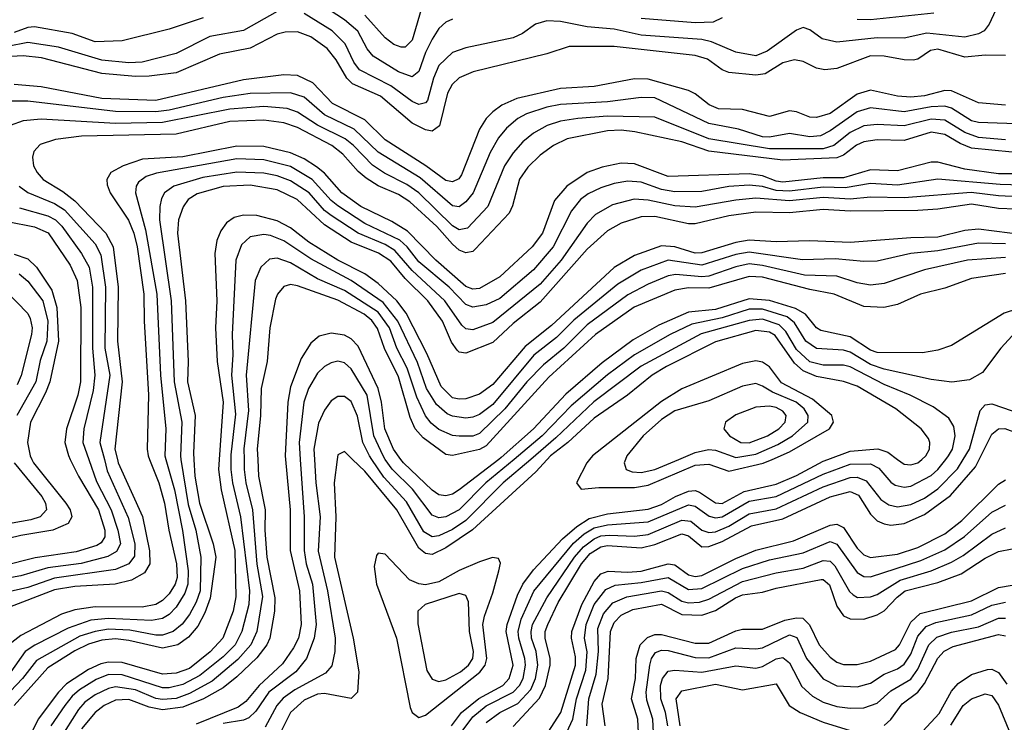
# Model space of a CAD drawing. Header units: inches. Extents: x 990535 to 1117859, y 769386 to 892122.
# Tile 546 of 656: x 1074886 to 1077807, y 829221 to 831303. Entities that reach past the tile are written whole.
import ezdxf

# ---------------------------------------------------------------- set-up
doc = ezdxf.new("R2010")
doc.units = ezdxf.units.IN
doc.header["$MEASUREMENT"] = 0
doc.layers.add('B0872', color=7, linetype='Continuous')
doc.layers.add('B0873', color=7, linetype='Continuous')

msp = doc.modelspace()

# ---------------------------------------------------------------- linework, layer by layer
at = {"layer": 'B0872', "color": 5}
for points, elevation in [([(1074869.9, 829989.9), (1074952.3, 829890), (1074963.2, 829870), (1074965.6, 829850), (1074947.3, 829830), (1074919.1, 829820.9), (1074614.1, 829765.9)], 2960), ([(1075036.4, 830000), (1075060.9, 829950), (1075119.8, 829850), (1075139.2, 829790), (1075138.9, 829770), (1075127.7, 829752.3), (1075115.1, 829744.9), (1075054.1, 829725.9), (1074932.3, 829707.7), (1074739.9, 829660.1)], 3020), ([(1074922.6, 830000), (1074927.4, 829990), (1075023.2, 829870), (1075036, 829850), (1075041, 829830), (1075030.2, 829809.8), (1074984.3, 829790), (1074890, 829774.6), (1074750, 829740.2)], 2980), ([(1075091.1, 830000), (1075114.4, 829934.4), (1075157.8, 829850), (1075177.9, 829790), (1075185.3, 829750), (1075173.6, 829726.4), (1075147.6, 829712.4), (1075068.6, 829691.4), (1074970, 829678.4), (1074890, 829654.5), (1074800.8, 829639.2)], 3040), ([(1075137.5, 830000), (1075146.2, 829966.2), (1075207.9, 829827.9), (1075228, 829750), (1075227.2, 829712.8), (1075209.7, 829690.3), (1075170, 829673.6), (1074990, 829647.7), (1074910, 829619.9), (1074810, 829597.1)], 3060), ([(1075364.5, 830000), (1075386.5, 829866.5), (1075408.9, 829790), (1075424, 829710), (1075421.3, 829610), (1075410, 829576.6), (1075390, 829540.1), (1075368.7, 829511.3), (1075342, 829490), (1075310, 829478.4), (1075290, 829478.4), (1075213.4, 829493.4), (1075150, 829496.4), (1075110, 829490.1), (1075064.6, 829475.4), (1074936.6, 829403.4), (1074894.4, 829350), (1074823.5, 829276.5)], 3160), ([(1075176.3, 830000), (1075178.7, 829990), (1075250.2, 829830.2), (1075270.9, 829729.1), (1075272.6, 829690), (1075256.1, 829663.9), (1075218.3, 829641.7), (1075169.5, 829630.5), (1075050, 829623.1), (1074990, 829612.8), (1074843, 829557)], 3080), ([(1075319.6, 830000), (1075345.1, 829910), (1075368.8, 829788.8), (1075385.8, 829670), (1075385.4, 829630), (1075376.4, 829603.6), (1075350, 829561.5), (1075330, 829540.1), (1075310, 829528.3), (1075277.3, 829522.7), (1075150, 829528.5), (1075096.9, 829523.1), (1075030, 829499.8), (1074931, 829449), (1074902.8, 829430), (1074859.8, 829370)], 3140), ([(1075271.1, 830000), (1075298.8, 829930), (1075316.3, 829870), (1075329, 829790), (1075351.7, 829690), (1075353.5, 829650), (1075347.8, 829630), (1075330, 829601.8), (1075310, 829581.6), (1075290, 829569.3), (1075250, 829561.4), (1075110, 829562.7), (1075050, 829554.4), (1075010, 829540.8), (1074890, 829478), (1074863.3, 829456.7)], 3120), ([(1075402.6, 830000), (1075405.4, 829950), (1075419.8, 829870), (1075460.4, 829750), (1075468.3, 829710), (1075451.1, 829588.9), (1075435.3, 829544.7), (1075414.6, 829505.4), (1075387, 829473), (1075355.5, 829450), (1075310, 829440), (1075210, 829463.1), (1075170, 829467.8), (1075130, 829464.2), (1075090, 829452), (1075050, 829432.4), (1074970, 829382.4), (1074870.3, 829270)], 3180), ([(1075478.4, 830000), (1075476.4, 829970), (1075484.3, 829910), (1075524.6, 829730), (1075527.7, 829592.3), (1075519.6, 829550), (1075489.3, 829470), (1075450.9, 829429.1), (1075390, 829380.3), (1075350, 829366.1), (1075310, 829362.8), (1075190, 829397.6), (1075150, 829398.8), (1075126.6, 829393.4), (1075090, 829376.8), (1075025.4, 829334.6), (1075001.6, 829310), (1074941.2, 829230), (1074924.4, 829195.6)], 3220), ([(1075513, 830000), (1075512.9, 829970), (1075517.5, 829930), (1075541, 829830), (1075567.6, 829610), (1075565.5, 829570), (1075544.9, 829490), (1075525, 829450), (1075490, 829414.2), (1075421.1, 829358.9), (1075370, 829332.8), (1075330, 829322.4), (1075310, 829322.8), (1075190, 829361.6), (1075150, 829361.8), (1075112.8, 829347.2), (1075063.3, 829316.7), (1075041.8, 829298.2), (1075019.8, 829270), (1074979.1, 829210)], 3240), ([(1075551.8, 830000), (1075552.2, 829970), (1075556.8, 829930), (1075576.8, 829850), (1075589.4, 829689.4), (1075606.5, 829593.5), (1075589.8, 829490), (1075572.4, 829450), (1075533.6, 829406.5), (1075457.2, 829342.8), (1075390, 829305.5), (1075350, 829291.4), (1075310, 829287.8), (1075290, 829291.6), (1075230, 829317), (1075170, 829325.8), (1075150, 829321.2), (1075110, 829301.5), (1075080, 829280), (1075061.1, 829258.9), (1075004, 829170)], 3260), ([(1075592.6, 830000), (1075595.1, 829950), (1075614.9, 829850), (1075613.6, 829790), (1075619.8, 829710), (1075643, 829590), (1075641.8, 829550), (1075628, 829470), (1075619.2, 829450), (1075590, 829411.4), (1075530, 829355.5), (1075490, 829322.9), (1075431.5, 829290), (1075370, 829265.2), (1075310, 829257.8), (1075270, 829265.6), (1075210, 829288.3), (1075170, 829286), (1075136.5, 829270), (1075110, 829250), (1075070, 829201.3)], 3280), ([(1075674.5, 830000), (1075688.9, 829850), (1075688.3, 829730), (1075715.8, 829610), (1075721.6, 829510), (1075713, 829470), (1075698.9, 829441.1), (1075666.1, 829393.9), (1075596.3, 829330), (1075557.5, 829282.5), (1075534.6, 829265.4), (1075410, 829215)], 3320), ([(1075718.4, 830000), (1075730, 829830), (1075730, 829730), (1075735.9, 829690), (1075754.7, 829630), (1075765.4, 829510), (1075760.1, 829470), (1075736.9, 829410), (1075705.5, 829370), (1075624.9, 829310), (1075586.8, 829253.2), (1075566.2, 829233.8), (1075550, 829226.6), (1075490, 829217.1)], 3340), ([(1075760.7, 830000), (1075764.9, 829930), (1075777.3, 829830), (1075771.8, 829728.2), (1075799.6, 829610), (1075821.7, 829470), (1075821.3, 829430), (1075811.8, 829388.2), (1075793.7, 829366.3), (1075702.7, 829317.3), (1075667.5, 829292.5), (1075649.5, 829270), (1075614, 829206)], 3360), ([(1075828.3, 830000), (1075819.1, 829930), (1075823.9, 829830), (1075820.5, 829710), (1075875.3, 829470), (1075891.8, 829370), (1075888.7, 829310), (1075870, 829291.3), (1075790, 829305.8), (1075770, 829303.5), (1075730, 829286.4), (1075690, 829249.9), (1075643.5, 829156.5)], 3380), ([(1076451.3, 830000), (1076416.8, 829963.2), (1076229, 829791), (1076150, 829737.6), (1076110, 829718.3), (1076090, 829720.6), (1076070, 829736.4), (1076005.2, 829850), (1075910, 829964.5), (1075873.7, 830000)], 3380), ([(1076402.3, 830000), (1076320.4, 829930), (1076210, 829819.2), (1076170, 829791.9), (1076130, 829773.1), (1076110, 829770.2), (1076085.4, 829785.4), (1076033.7, 829873.7), (1075966.9, 829946.9), (1075930.7, 830000)], 3360), ([(1076352.8, 830000), (1076269.3, 829930), (1076190, 829850.8), (1076150, 829829.2), (1076130, 829827), (1076110, 829834.8), (1076051.7, 829911.7), (1075990.8, 829970.8), (1075970.8, 830000)], 3340), ([(1076308, 830000), (1076190, 829909.6), (1076170, 829896.5), (1076150, 829891.5), (1076130, 829895), (1076110, 829908.2), (1076024.7, 829990), (1076017.2, 830000)], 3320), ([(1076166.9, 829210), (1076197.2, 829250), (1076248.4, 829291.6), (1076318.9, 829330), (1076337.9, 829350), (1076349.6, 829390), (1076329.1, 829490), (1076331.9, 829510), (1076362.5, 829597.5), (1076378.9, 829630), (1076410, 829672.5), (1076496, 829764), (1076538.6, 829801.4), (1076575.7, 829824.3), (1076630, 829838.3), (1076750, 829851.9), (1076790, 829866.1), (1076831.1, 829890), (1076870, 829905.6), (1076890, 829907.5), (1076903.2, 829903.2), (1076950, 829871), (1076970, 829869.4), (1077035.4, 829904.6), (1077130, 829926.4), (1077190, 829951.7), (1077270, 829994.9), (1077283.7, 830000)], 3380), ([(1076196.1, 829190), (1076230, 829237), (1076270, 829269.8), (1076349.9, 829310), (1076368.8, 829330), (1076379.3, 829350), (1076386.3, 829390), (1076385.1, 829410), (1076366.5, 829470), (1076364.6, 829490), (1076373.8, 829526.2), (1076411.2, 829608.8), (1076528.7, 829751.3), (1076560.7, 829779.3), (1076590, 829796.7), (1076630, 829805.8), (1076750, 829814.4), (1076870, 829865.4), (1076890, 829861.6), (1076931.5, 829831.5), (1076950, 829826.5), (1076970, 829829.5), (1077050, 829875.7), (1077130, 829889.7), (1077270, 829956.2), (1077350, 829985.7), (1077410, 829986.6), (1077434.3, 829974.3), (1077470, 829932.2), (1077483.4, 829923.4), (1077510, 829917.2), (1077530, 829920.8), (1077590, 829952.4), (1077610, 829970.1), (1077633.7, 830000)], 3360), ([(1076270, 829219.9), (1076310, 829249.5), (1076363.5, 829276.5), (1076402.4, 829317.6), (1076416.6, 829350), (1076422.8, 829390), (1076418.3, 829430), (1076404.7, 829470), (1076403, 829490), (1076407.5, 829510), (1076449.4, 829590), (1076531.7, 829710), (1076558.9, 829741.1), (1076590, 829764.8), (1076610, 829772.9), (1076635.7, 829775.7), (1076710, 829772), (1076750, 829777.3), (1076850, 829819.6), (1076876.7, 829816.8), (1076910, 829789.8), (1076930, 829783.6), (1076950, 829785.2), (1076990, 829802), (1077050, 829838.5), (1077130, 829853.4), (1077270, 829918.8), (1077350, 829946.5), (1077370, 829947.1), (1077396.6, 829936.6), (1077441, 829881), (1077464.7, 829864.7), (1077490, 829859.5), (1077530, 829866.2), (1077570, 829885.4), (1077610, 829912.8), (1077667.8, 829972.2), (1077684.8, 830000)], 3340), ([(1076350, 829207.8), (1076428.2, 829291.8), (1076446.3, 829330), (1076459.8, 829390), (1076459.9, 829410), (1076444.6, 829470), (1076445.3, 829490), (1076452.7, 829510), (1076484, 829576), (1076552.8, 829690), (1076578.6, 829721.4), (1076610, 829741), (1076630, 829744.3), (1076730, 829737.7), (1076770, 829747.9), (1076850, 829779.3), (1076870, 829773), (1076910, 829740.5), (1076930, 829741.2), (1076970, 829756.9), (1077056.9, 829803.1), (1077150, 829823.4), (1077290, 829888.9), (1077350, 829905.2), (1077374.2, 829894.2), (1077410, 829837.7), (1077430, 829817.9), (1077450, 829808.5), (1077470, 829805.4), (1077510, 829809.6), (1077570, 829836.2), (1077647.1, 829892.9), (1077721.7, 829978.3), (1077732.6, 830000)], 3320), ([(1076576.9, 830000), (1076568.1, 829990), (1076537.8, 829930), (1076551.3, 829911.3), (1076603.9, 829916.1), (1076710, 829916.8), (1076750, 829923.5), (1076890, 829983.1), (1076930, 829985.5), (1076990, 829964.9), (1077091.5, 829988.5), (1077118.4, 830000)], 3420), ([(1076683.3, 830000), (1076679.3, 829990), (1076684.8, 829970), (1076703.3, 829963.3), (1076730, 829961.4), (1076770, 829969.6), (1076841.7, 830000)], 3440), ([(1077490.1, 830000), (1077510, 829985.5), (1077530, 829983.9), (1077550, 829989.7), (1077562, 830000)], 3380), ([(1076427.1, 829150), (1076491.4, 829250), (1076534.7, 829390), (1076534.9, 829414.9), (1076523.2, 829470), (1076524.5, 829490), (1076553.9, 829570), (1076590, 829638.1), (1076610, 829660.5), (1076631.5, 829668.5), (1076690, 829665.5), (1076730, 829668.5), (1076810, 829690), (1076830, 829687.2), (1076870, 829657.5), (1076890, 829653.1), (1076910, 829655.8), (1077010, 829706.2), (1077070, 829730.4), (1077181.8, 829758.2), (1077290, 829804.6), (1077310, 829807.9), (1077330, 829798.2), (1077370, 829736.3), (1077390, 829716.6), (1077410, 829709.2), (1077490, 829718.7), (1077550, 829738.5), (1077630, 829779.6), (1077680.9, 829819.1), (1077790, 829926.3), (1077810, 829939.5)], 3280), ([(1076508.8, 829191.2), (1076527.4, 829230), (1076537.5, 829290), (1076565.3, 829374.7), (1076569.5, 829429.5), (1076561.8, 829470), (1076566.4, 829510), (1076590.4, 829570), (1076625.3, 829614.7), (1076653, 829627), (1076730, 829634.7), (1076809.6, 829649.6), (1076870, 829614.2), (1076910, 829617.2), (1077030, 829676.5), (1077110, 829702.5), (1077210, 829723.1), (1077290, 829756.1), (1077310, 829749), (1077370, 829664.2), (1077390, 829652.3), (1077410, 829651.5), (1077559.4, 829700.6), (1077630, 829731.7), (1077688.4, 829771.6), (1077770, 829843.5), (1077810, 829864.6)], 3260), ([(1076568.9, 829210), (1076574.9, 829290), (1076596.6, 829363.4), (1076602.8, 829430), (1076601.4, 829498.6), (1076618.2, 829541.9), (1076645.6, 829574.4), (1076687.5, 829592.5), (1076790, 829609.8), (1076810, 829605.8), (1076850, 829579.2), (1076870, 829574.7), (1076902.9, 829577.1), (1076930, 829585.7), (1077030, 829638.1), (1077130, 829663.9), (1077210, 829677.1), (1077270, 829700.2), (1077290, 829698.2), (1077304.4, 829684.4), (1077348.1, 829608.1), (1077358.6, 829598.5), (1077371, 829591), (1077410, 829592.4), (1077430, 829599.6), (1077497.7, 829642.3), (1077590.3, 829669.7), (1077650, 829694.8), (1077684.7, 829715.3), (1077770, 829778.7), (1077810, 829797)], 3240), ([(1076623.4, 829210), (1076614, 829274), (1076631.6, 829350), (1076638.8, 829490), (1076650, 829516.3), (1076670, 829538.4), (1076705.1, 829554.9), (1076790, 829570.4), (1076850, 829540.4), (1076910, 829538), (1076950, 829552.3), (1077009.6, 829590), (1077030, 829598), (1077090, 829606), (1077130, 829618.1), (1077263.8, 829643.8), (1077270, 829643.4), (1077288.2, 829628.2), (1077310, 829565), (1077330, 829536.6), (1077350, 829526.9), (1077390, 829526.7), (1077430, 829539.1), (1077450, 829551.3), (1077488.6, 829591.4), (1077513.1, 829610), (1077610, 829635.4), (1077679, 829661), (1077750, 829707.5), (1077790, 829727.2), (1077830, 829734.3)], 3220), ([(1076722.8, 829170), (1076720, 829230), (1076701.3, 829290), (1076712.7, 829350), (1076714.5, 829410), (1076726.8, 829450), (1076748.4, 829471.6), (1076770, 829481.2), (1076790, 829481.3), (1076890, 829455.4), (1076930, 829455), (1077010, 829492), (1077030, 829496.2), (1077090, 829496.6), (1077156.2, 829523.8), (1077190, 829530.5), (1077209, 829529), (1077229, 829509), (1077258, 829450), (1077290, 829413.2), (1077310, 829398.6), (1077330, 829392.1), (1077370, 829392.1), (1077410, 829402.1), (1077483.9, 829436.1), (1077496.1, 829450), (1077530, 829517.5), (1077557.1, 829542.9), (1077710, 829580.8), (1077790, 829620.5), (1077830, 829626.7)], 3180), ([(1076766.9, 829170), (1076764.7, 829230), (1076746.3, 829286.3), (1076744.3, 829310), (1076755, 829390), (1076760.6, 829410), (1076772.3, 829427.7), (1076790, 829434.7), (1076810, 829433.3), (1076890, 829412.6), (1076930, 829411.7), (1077010, 829441.7), (1077070, 829438.6), (1077090, 829441.6), (1077170, 829479.4), (1077191.6, 829471.6), (1077220.1, 829410), (1077270, 829349.7), (1077310, 829329.1), (1077370, 829325.5), (1077410, 829337), (1077450, 829363.6), (1077490, 829379.4), (1077510, 829392.4), (1077530, 829422.8), (1077550, 829475.5), (1077575, 829505), (1077603.8, 829516.2), (1077710, 829538.8), (1077770, 829567.6), (1077810, 829576.5)], 3160), ([(1076808.6, 829210), (1076801.7, 829250), (1076788.3, 829290), (1076786.8, 829330), (1076792.6, 829350), (1076810, 829372), (1076830, 829375.3), (1076910, 829369), (1077010, 829387.6), (1077070, 829380.7), (1077090, 829385.8), (1077130, 829408.8), (1077150, 829412.6), (1077170, 829396.9), (1077206.4, 829326.4), (1077237.9, 829297.9), (1077270, 829280.1), (1077310, 829267.7), (1077350, 829262.4), (1077390, 829263.3), (1077430, 829276.9), (1077470, 829314), (1077530, 829348.6), (1077550, 829377.6), (1077582.6, 829450), (1077606.7, 829473.3), (1077650, 829488.2), (1077730, 829503.9), (1077790, 829529.1), (1077810, 829528.8)], 3140), ([(1077450, 829211.3), (1077470, 829228.4), (1077504.2, 829275.8), (1077550.5, 829310), (1077570, 829335.2), (1077609.2, 829410.8), (1077628.3, 829431.7), (1077654.8, 829445.2), (1077790, 829481), (1077810, 829476.8)], 3120), ([(1077565.6, 829194.4), (1077613.2, 829246.8), (1077650, 829312.5), (1077670, 829335.7), (1077710, 829362), (1077757.4, 829377.4), (1077770, 829378.3), (1077790, 829368.1), (1077814.1, 829334)], 3080), ([(1076845, 829210), (1076833.2, 829290), (1076850, 829314.1), (1076950, 829333.9), (1077030, 829316.5), (1077130, 829334.9), (1077168.9, 829270), (1077201.6, 829250), (1077270, 829220.9), (1077350, 829196.5)], 3120), ([(1077647.9, 829212.1), (1077684.6, 829270), (1077710, 829290.5), (1077750, 829305.3), (1077770, 829299.6), (1077790, 829271.4), (1077837.2, 829157.2)], 3060)]:
    msp.add_lwpolyline(points, dxfattribs=dict(at, elevation=elevation))
for points, elevation in [([(1075950, 829722.4), (1075944.9, 829715.1), (1075937.9, 829682.1), (1075944.7, 829630), (1076003.6, 829470), (1076044.8, 829264.8), (1076050.1, 829250.1), (1076070, 829234.6), (1076090, 829242), (1076251, 829369), (1076267.1, 829390), (1076271.9, 829410), (1076260.4, 829510), (1076264.6, 829535.4), (1076290, 829604.4), (1076307.4, 829670), (1076312.2, 829692.2), (1076306.2, 829706.2), (1076288.7, 829708.7), (1076250, 829696.3), (1076190, 829670.2), (1076130, 829636.5), (1076090, 829628), (1076070, 829630.7), (1076042.9, 829642.9), (1075970, 829719.2)], 3420), ([(1076190, 829601.9), (1076089.2, 829570), (1076067.1, 829550), (1076067.1, 829512.9), (1076094.1, 829374.1), (1076110, 829348.3), (1076130, 829341.6), (1076150, 829346.4), (1076193.5, 829370), (1076217.1, 829390), (1076230, 829410), (1076232.3, 829430), (1076220.8, 829490), (1076217.3, 829577.3), (1076210, 829596.2)], 3440)]:
    msp.add_lwpolyline(points, close=True, dxfattribs=dict(at, elevation=elevation))
at = {"layer": 'B0873', "color": 5}
for points, elevation in [([(1076170, 831304.6), (1076150, 831295.5), (1076130, 831277.4), (1076110, 831245.5), (1076090, 831206), (1076070, 831149.9), (1076050, 831133.5), (1076010, 831148.2), (1075935.2, 831195.2), (1075916.9, 831216.9), (1075888.8, 831268.8), (1075850, 831302.9), (1075730, 831382.1)], 2940), ([(1075650, 831327.8), (1075550, 831270.9), (1075450, 831253.2), (1075350, 831203.1), (1075250, 831177.3), (1075210, 831175.8), (1075130, 831182.9), (1075001.8, 831221.8), (1074910, 831235.2), (1074850, 831223.5)], 2960), ([(1077780.7, 831330), (1077761.9, 831290), (1077746.6, 831270), (1077730, 831261.1), (1077690, 831251.4), (1077576.7, 831263.3), (1077510, 831248.7), (1077429.9, 831249.9), (1077310, 831236.4), (1077266.8, 831246.8), (1077230, 831273.5), (1077210, 831280.2), (1077190, 831272.6), (1077103.9, 831210), (1077070, 831196.2), (1077010, 831206.8), (1076938, 831238), (1076910, 831245), (1076730, 831257), (1076650, 831275.1), (1076570, 831281.8), (1076490, 831297.7), (1076450, 831299.7), (1076415.8, 831290), (1076377.6, 831262.4), (1076350.4, 831249.6), (1076210, 831219.7), (1076170, 831205.9), (1076130, 831167.5), (1076113.9, 831130), (1076095.8, 831064.2), (1076090, 831056.6), (1076070, 831051.7), (1076050, 831060.9), (1075986.8, 831106.8), (1075894.7, 831154.7), (1075877.7, 831177.7), (1075851.7, 831231.7), (1075812.7, 831270), (1075730, 831321.9)], 2960), ([(1076081.8, 831350), (1076050, 831242.6), (1076030, 831221.6), (1076018.3, 831221.7), (1075995.8, 831230), (1075970, 831249.9), (1075910, 831316.2)], 2920), ([(1075430.8, 831309.2), (1075330, 831275.2), (1075190, 831240.6), (1075110, 831237.7), (1075042, 831262), (1074930, 831282.1), (1074910, 831279.9), (1074870, 831264.9)], 2940), ([(1076970, 831308.7), (1076943.6, 831296.4), (1076890, 831293.5), (1076730, 831306.4)], 2940), ([(1077597.9, 831322.1), (1077410, 831302.8), (1077370, 831303.9)], 2940), ([(1077810, 831197.3), (1077750, 831198.3), (1077690, 831192.2), (1077610, 831215.4), (1077588.3, 831211.7), (1077550, 831186.5), (1077536.5, 831183.5), (1077510, 831184), (1077450, 831195.6), (1077410, 831195.8), (1077310, 831158.8), (1077274.8, 831154.8), (1077250, 831159.2), (1077210, 831179.1), (1077184.6, 831184.6), (1077150, 831174.9), (1077097.5, 831142.5), (1077070, 831139), (1076990, 831146.7), (1076970, 831155), (1076926.1, 831186.1), (1076890, 831197.3), (1076650, 831223.3), (1076516.6, 831223.4), (1076450, 831202), (1076231.2, 831148.8), (1076190, 831130.8), (1076169.1, 831110.9), (1076154.9, 831085.1), (1076131.7, 830988.3), (1076110, 830973), (1076090, 830976.5), (1076050, 830997), (1075956.3, 831076.3), (1075873.2, 831113.2), (1075856.2, 831130), (1075824.6, 831184.6), (1075798, 831218), (1075750, 831252), (1075710, 831266.8), (1075673.5, 831266.5), (1075650, 831260.1), (1075570, 831219.1), (1075479.2, 831200.8), (1075350, 831146), (1075270, 831136), (1075230, 831134.4), (1075130, 831143.8), (1074950.8, 831190), (1074896.4, 831196.4), (1074770.7, 831189.3)], 2980), ([(1077810, 831049.4), (1077730, 831057.2), (1077650, 831092.1), (1077630, 831093.5), (1077570, 831078), (1077530, 831073.4), (1077490, 831076.3), (1077410, 831093.9), (1077370, 831082.5), (1077290, 831025.5), (1077250, 831013.6), (1077230, 831014.2), (1077190, 831030.4), (1077170, 831033), (1077110, 831016.1), (1077030, 831036.9), (1076959.1, 831039.1), (1076931.1, 831051.1), (1076890, 831083.1), (1076870, 831092.9), (1076750, 831126.8), (1076710, 831128.3), (1076590, 831104.9), (1076490, 831099.3), (1076361.4, 831070), (1076316.8, 831050), (1076289.4, 831030.6), (1076269.7, 831010), (1076250, 830978.4), (1076197, 830843), (1076188.7, 830831.3), (1076170, 830822.9), (1076150, 830826.8), (1076090.5, 830870.5), (1075970, 830946.9), (1075910, 831006.6), (1075814.5, 831054.5), (1075756.2, 831116.2), (1075710, 831137.4), (1075670, 831139.8), (1075550, 831124.5), (1075290, 831063.8), (1075130, 831070.1), (1074950, 831104.3), (1074870, 831111.5)], 3020), ([(1077870, 830993.7), (1077730, 830998.5), (1077710, 831003.5), (1077650, 831041.3), (1077630, 831047), (1077590, 831044.6), (1077510, 831030.6), (1077410, 831042.1), (1077370, 831030.5), (1077290, 830973.4), (1077261.4, 830958.6), (1077230, 830955.8), (1077170, 830966.1), (1077110, 830954.8), (1077090, 830955.7), (1077018.4, 830978.4), (1076930, 830995.4), (1076770, 831071.3), (1076730, 831072.9), (1076630, 831059.4), (1076490, 831051.8), (1076450, 831043.9), (1076390, 831024.1), (1076363.6, 831010), (1076330, 830981.5), (1076307, 830953), (1076281.9, 830910), (1076231.1, 830790), (1076210, 830763.1), (1076190, 830748.3), (1076170, 830751.2), (1076074.4, 830834.4), (1075950, 830910.7), (1075878.5, 830978.5), (1075790, 831021.3), (1075730, 831073.4), (1075690, 831086.5), (1075570, 831084.9), (1075490, 831072.7), (1075330, 831035.3), (1075290, 831030.1), (1075170, 831030.7), (1074910, 831062.2), (1074850, 831061.5)], 3040), ([(1077810, 830946.7), (1077730, 830954.2), (1077690, 830968.7), (1077630, 831005.2), (1077590, 831008.8), (1077510, 830988.2), (1077430, 830993), (1077390, 830988.5), (1077350, 830968.5), (1077300.7, 830930), (1077270, 830920.8), (1077110, 830920.8), (1076930.6, 830950), (1076770, 831014.8), (1076630, 831017.4), (1076541.6, 831010), (1076490, 831002.2), (1076450.5, 830989.5), (1076410, 830966.8), (1076379, 830941), (1076350, 830908.4), (1076324.3, 830870), (1076274.4, 830750), (1076214.9, 830685.1), (1076190, 830680.3), (1076170, 830692.5), (1076070, 830790.2), (1076035.1, 830815.1), (1075968.4, 830848.4), (1075932.3, 830872.3), (1075876.5, 830930), (1075851.3, 830950), (1075770, 830990.9), (1075710, 831029.5), (1075679.7, 831039.7), (1075610, 831046.2), (1075510, 831038.3), (1075310, 830998.3), (1075170, 830995.4), (1074950, 831008.5), (1074896.4, 831003.6), (1074858, 830990)], 3060), ([(1077830, 830910.6), (1077710, 830922.7), (1077676.2, 830936.2), (1077630, 830963), (1077590, 830969.7), (1077510, 830945), (1077430, 830947.5), (1077390, 830941.5), (1077368.4, 830931.6), (1077330, 830901.8), (1077310, 830893.8), (1077150, 830886.5), (1076930, 830913.4), (1076850, 830941.5), (1076711.1, 830971.1), (1076670, 830975.5), (1076630, 830973.6), (1076510.3, 830949.7), (1076469.4, 830930.6), (1076430, 830901.6), (1076393.9, 830866.1), (1076369, 830831), (1076348.2, 830751.8), (1076337.8, 830730), (1076237, 830623), (1076230, 830616.6), (1076210, 830611.8), (1076190, 830620.2), (1076170, 830637.7), (1076123.2, 830690), (1076043.2, 830763.2), (1076010, 830785.2), (1075950, 830810.9), (1075913.7, 830833.7), (1075890, 830853.5), (1075844.5, 830904.5), (1075812.3, 830930), (1075710, 830983.5), (1075670, 830997.7), (1075610, 831005.2), (1075510, 831001.6), (1075350, 830964.4), (1075070, 830957.5), (1074992.3, 830947.7), (1074946.8, 830933.2), (1074927.8, 830912.2), (1074924.5, 830895.5), (1074927.7, 830870), (1074937.7, 830850), (1074955.7, 830830), (1075014.3, 830794.4), (1075050, 830766.1), (1075142.2, 830670), (1075163.1, 830630), (1075178.8, 830510), (1075176.6, 830350), (1075189.9, 830230.1), (1075168.9, 830030), (1075176.3, 830000)], 3080), ([(1077890, 830845.9), (1077790, 830846.8), (1077690, 830860.3), (1077610, 830880.6), (1077590, 830881.2), (1077490, 830855.3), (1077410, 830858.4), (1077330, 830834.8), (1077270, 830834.2), (1077150, 830821.2), (1077130, 830824.2), (1077090, 830840.1), (1077050, 830846.1), (1076810, 830838), (1076710, 830875.9), (1076670, 830877.7), (1076613.7, 830866.3), (1076570, 830850.2), (1076509.6, 830810), (1076472.5, 830767.5), (1076436.6, 830670), (1076406.4, 830630), (1076310, 830540.8), (1076250, 830506.4), (1076230, 830504.8), (1076210, 830511.9), (1076120.6, 830590), (1076036.3, 830676.3), (1075990, 830704.9), (1075898.1, 830750), (1075841.7, 830790), (1075790, 830848.1), (1075767, 830867), (1075730, 830890.6), (1075690, 830908.9), (1075610, 830926.9), (1075530, 830928.8), (1075370, 830896.7), (1075250.2, 830889.8), (1075192.8, 830870), (1075156.8, 830850), (1075144.5, 830830), (1075146.1, 830813.9), (1075155, 830790), (1075208.7, 830708.7), (1075224.6, 830670), (1075234.5, 830630), (1075254.9, 830490), (1075255.4, 830410), (1075268.8, 830191.2), (1075264.4, 830030), (1075267.2, 830010), (1075271.1, 830000)], 3120), ([(1077890, 830811.7), (1077794.3, 830814.3), (1077610, 830831), (1077490, 830812.6), (1077410, 830817.8), (1077334.7, 830805.3), (1077270, 830806.7), (1077170, 830794.9), (1077130, 830796.9), (1077090, 830809), (1077050, 830813.1), (1076990, 830808.7), (1076910, 830793.5), (1076830, 830792.6), (1076790, 830799.6), (1076730, 830821.3), (1076690, 830824.9), (1076650, 830818.1), (1076610, 830805), (1076572.9, 830787.1), (1076550, 830770.3), (1076523.3, 830736.7), (1076468.9, 830630), (1076410, 830562.1), (1076310, 830476.4), (1076270, 830457.7), (1076230, 830451.4), (1076210, 830458.8), (1076160.1, 830510), (1076070, 830585.7), (1076035.8, 830630), (1076013.7, 830650), (1075910, 830699.3), (1075830, 830751.3), (1075810, 830767.5), (1075754, 830830), (1075690, 830867.7), (1075610, 830887.8), (1075530, 830890.7), (1075291.7, 830848.3), (1075261.1, 830838.9), (1075238.7, 830821.3), (1075231.5, 830810), (1075229.7, 830790), (1075259.9, 830679.9), (1075293.2, 830490), (1075304.2, 830250), (1075319.5, 830090), (1075316.7, 830010), (1075319.6, 830000)], 3140), ([(1077890, 830776.6), (1077790, 830780.7), (1077708.5, 830791.5), (1077510, 830775.6), (1077410, 830777.6), (1077350, 830771.7), (1077270, 830776.3), (1077170, 830766.5), (1077070, 830774), (1077010, 830768.2), (1076890, 830747.3), (1076830, 830751.2), (1076750, 830768.5), (1076709, 830771), (1076645.1, 830754.9), (1076594.4, 830725.6), (1076570, 830699.9), (1076492.8, 830590), (1076430, 830519.1), (1076290, 830405.2), (1076230, 830384), (1076210, 830386.7), (1076198.1, 830398.1), (1076147.4, 830470), (1076050, 830559.7), (1075999.3, 830619.3), (1075970, 830637.1), (1075890, 830670.7), (1075810, 830722.4), (1075790, 830737.9), (1075744.8, 830790), (1075690, 830825.4), (1075650, 830840.3), (1075610, 830848.2), (1075530, 830851.7), (1075430, 830835.9), (1075343.5, 830810), (1075316, 830790), (1075306.8, 830773.2), (1075301.5, 830750), (1075301.1, 830710), (1075335.9, 830470), (1075344.7, 830230), (1075367, 830110), (1075362.8, 830010), (1075364.5, 830000)], 3160), ([(1074884.4, 830810), (1074910.6, 830790.6), (1074990, 830758.6), (1075019.7, 830739.7), (1075110, 830638.5), (1075126.5, 830606.5), (1075141.3, 830510), (1075138.4, 830330), (1075153.5, 830250), (1075124.5, 830050), (1075137.5, 830000)], 3060), ([(1077890, 830739.5), (1077790, 830743.8), (1077710, 830756.3), (1077610, 830741.8), (1077550, 830738.1), (1077350, 830735.5), (1077270, 830740.4), (1077170, 830730.7), (1077070, 830732.9), (1076990, 830721.7), (1076890, 830698.6), (1076870, 830698.3), (1076770, 830720.2), (1076730, 830718.7), (1076670, 830700.2), (1076630, 830677.2), (1076570, 830622.7), (1076430, 830465.6), (1076350, 830402.7), (1076290, 830346), (1076210, 830315.2), (1076190, 830317.9), (1076183.9, 830323.9), (1076167.6, 830347.6), (1076140.5, 830410), (1076097.4, 830470), (1076030, 830536.3), (1075987, 830587), (1075950.7, 830610.7), (1075870, 830643.4), (1075790, 830695.6), (1075709.5, 830770), (1075650, 830798.7), (1075570, 830812.5), (1075490, 830808.4), (1075412.6, 830787.4), (1075386.3, 830770), (1075371.3, 830748.7), (1075357.1, 830710), (1075354.6, 830670), (1075378.1, 830470), (1075385.8, 830290), (1075384, 830230), (1075406.6, 830130), (1075401.6, 830018.4), (1075402.6, 830000)], 3180), ([(1074885.7, 830745.7), (1074970, 830722), (1074992.9, 830710), (1075011.4, 830691.4), (1075069.8, 830610), (1075092.6, 830570), (1075102.2, 830510), (1075101.9, 830330), (1075109.3, 830249.3), (1075104.3, 830204.3), (1075076.7, 830090), (1075073.3, 830050), (1075091.1, 830000)], 3040), ([(1077870, 830664.4), (1077730, 830682), (1077690, 830678.2), (1077610, 830658.4), (1077530, 830656.9), (1077350, 830642.6), (1077230, 830647.3), (1077130, 830644.6), (1077050, 830649.6), (1077010, 830642.9), (1076910, 830612.6), (1076890, 830611.5), (1076830, 830629.6), (1076790, 830633), (1076710, 830603.8), (1076650, 830568.2), (1076463.4, 830396.6), (1076385.4, 830334.6), (1076290, 830222.1), (1076250, 830193.5), (1076210, 830179.4), (1076190, 830178.4), (1076170, 830182.2), (1076136.3, 830216.2), (1076093.5, 830313.5), (1076033.1, 830433.1), (1076004.5, 830470), (1075950, 830521.1), (1075910.4, 830550.4), (1075829.9, 830590), (1075743.9, 830643.9), (1075690, 830686), (1075650, 830707.3), (1075590, 830723.2), (1075550, 830724.1), (1075522.8, 830717.2), (1075499.3, 830700.7), (1075482.7, 830677.3), (1075470.9, 830649.1), (1075465.6, 830610), (1075470.8, 830470), (1075467.3, 830390), (1075472.5, 830290), (1075489.8, 830170), (1075478.4, 830000)], 3220), ([(1074850, 830705.3), (1074930, 830688.9), (1074971.1, 830671.1), (1075035.7, 830575.7), (1075057, 830530), (1075067.4, 830450), (1075066.5, 830230), (1075058.7, 830190), (1075025.5, 830090), (1075019.9, 830050), (1075031, 830011), (1075036.4, 830000)], 3020), ([(1077810, 830639.1), (1077730, 830641.3), (1077610, 830618.4), (1077530, 830610.2), (1077430, 830587.9), (1077390, 830586.8), (1077305.2, 830594.8), (1077208.1, 830591.9), (1077050, 830614.4), (1077010, 830607.3), (1076910, 830575.8), (1076810, 830590.8), (1076730, 830560.5), (1076660.8, 830519.2), (1076530, 830412.4), (1076478.7, 830361.3), (1076410.9, 830309.1), (1076290, 830162.7), (1076250, 830133.4), (1076230, 830124.7), (1076210, 830122.3), (1076170, 830127.7), (1076154.5, 830134.5), (1076122.6, 830162.6), (1076093.4, 830210), (1076066.7, 830286.7), (1076008, 830410), (1075964.5, 830464.5), (1075870, 830530), (1075750, 830594), (1075670, 830647.5), (1075630, 830663.1), (1075610, 830666.1), (1075570, 830659.2), (1075544.6, 830635.4), (1075527.1, 830590), (1075516.6, 830370), (1075518.8, 830310), (1075515, 830250), (1075526.5, 830133.5), (1075513, 830013), (1075513, 830000)], 3240), ([(1074870, 830608.5), (1074910, 830593.9), (1074936.2, 830570), (1074981.8, 830501.8), (1074996.6, 830450), (1075001.6, 830350), (1074975.5, 830230), (1074963.3, 830196.7), (1074918.6, 830110), (1074909.8, 830050), (1074917.8, 830010), (1074922.6, 830000)], 2980), ([(1077810, 830598.5), (1077697.6, 830590), (1077570, 830561.4), (1077450, 830521.7), (1077410, 830516.5), (1077370, 830522.8), (1077310, 830543.1), (1077214, 830546), (1077090, 830574.6), (1077050, 830579.2), (1077010, 830570.9), (1076930, 830543.4), (1076910, 830540.6), (1076832.5, 830547.5), (1076810, 830543.5), (1076750, 830519.1), (1076690, 830487.8), (1076570, 830398.4), (1076500.5, 830330), (1076439.6, 830280.4), (1076390.7, 830229.3), (1076325.2, 830150), (1076250, 830076.3), (1076230, 830069.2), (1076190, 830068.3), (1076170, 830071.1), (1076130, 830088.8), (1076107.1, 830107.1), (1076090, 830128.6), (1076064.6, 830184.6), (1076036, 830270), (1076004.9, 830330), (1075983, 830390), (1075950, 830435.9), (1075850, 830500.4), (1075770, 830535.3), (1075690, 830582.6), (1075650, 830596.1), (1075626.8, 830593.2), (1075601.1, 830570), (1075584.7, 830530), (1075557.9, 830250), (1075564.8, 830144.8), (1075551.3, 830031.3), (1075551.8, 830000)], 3260), ([(1074884.6, 830550), (1074910, 830528), (1074955.3, 830470), (1074970, 830410), (1074967.1, 830350), (1074947, 830293), (1074933.7, 830230), (1074878.1, 830130)], 2960), ([(1077810, 830550.7), (1077710, 830536), (1077630, 830507), (1077558.6, 830490), (1077490, 830459.5), (1077449.4, 830450.6), (1077390, 830453), (1077302, 830490), (1077230, 830503.4), (1077090, 830540.5), (1077050, 830541.7), (1076930, 830507), (1076870, 830508.1), (1076830, 830501.8), (1076708.7, 830451.3), (1076594, 830370), (1076456, 830244), (1076270, 830040), (1076250, 830029.3), (1076170, 830011.1), (1076150, 830014.6), (1076083.5, 830063.5), (1076059.8, 830090), (1076044.1, 830124.1), (1076010, 830244.5), (1075968.7, 830328.7), (1075948, 830388), (1075931.3, 830411.3), (1075907.8, 830430), (1075830, 830472.1), (1075710, 830514.3), (1075690, 830518.2), (1075670, 830512.7), (1075651.2, 830490), (1075645.2, 830474.8), (1075627.8, 830390), (1075620.6, 830290), (1075602.4, 830210), (1075600.4, 830130), (1075591.1, 830030), (1075592.6, 830000)], 3280), ([(1074842.4, 830502.4), (1074910, 830431.9), (1074917.8, 830417.8), (1074923.5, 830390), (1074921.1, 830370), (1074891.1, 830248.9), (1074879.2, 830220.8)], 2940), ([(1077882.2, 830457.8), (1077806.5, 830433.5), (1077650, 830337.1), (1077610, 830323.6), (1077563.8, 830316.2), (1077430, 830316.4), (1077410, 830323.2), (1077350, 830363.1), (1077262.4, 830382.4), (1077250, 830390.3), (1077216.9, 830430), (1077187.6, 830447.6), (1077110, 830470.9), (1077050, 830475.6), (1076950, 830444.2), (1076870, 830435.8), (1076782.5, 830397.5), (1076705.9, 830354.1), (1076614.3, 830285.7), (1076506.6, 830193.4), (1076410.5, 830090), (1076314.8, 830005.2), (1076308, 830000)], 3320), ([(1077830, 830366.4), (1077796.1, 830330), (1077742.4, 830257.6), (1077704, 830236), (1077651.2, 830228.8), (1077590, 830236.5), (1077450, 830267), (1077410, 830281.1), (1077350, 830317.4), (1077330, 830323.7), (1077250, 830328.6), (1077217.9, 830350), (1077184.8, 830404.8), (1077162.3, 830422.3), (1077090, 830445.6), (1077050, 830445.3), (1076970, 830419.2), (1076879.7, 830400.3), (1076815.7, 830370), (1076710.4, 830310), (1076630, 830250.9), (1076521.8, 830158.2), (1076436.4, 830070), (1076352.8, 830000)], 3340), ([(1077633.7, 830000), (1077641.7, 830010), (1077652.7, 830030), (1077661.4, 830070), (1077657.2, 830097.2), (1077642.5, 830122.5), (1077596, 830156), (1077527.8, 830190), (1077450, 830221.5), (1077350, 830274.1), (1077330, 830279.3), (1077270, 830278.8), (1077230, 830289.4), (1077190, 830325.6), (1077159.2, 830379.2), (1077138.8, 830398.7), (1077090, 830415.2), (1077050, 830411.7), (1076907.9, 830372.1), (1076730, 830276), (1076589.7, 830170.3), (1076476.5, 830063.5), (1076402.3, 830000)], 3360), ([(1076017.2, 830000), (1075994.9, 830030), (1075969.6, 830090), (1075959.9, 830170), (1075949.7, 830209.7), (1075890, 830335.1), (1075870, 830357.5), (1075850, 830368.5), (1075810, 830374.4), (1075774.9, 830365.1), (1075750, 830344.6), (1075721.3, 830298.7), (1075690, 830215.4), (1075681.7, 830170), (1075673.6, 830010), (1075674.5, 830000)], 3320), ([(1077562, 830000), (1077573.7, 830010), (1077584.6, 830030), (1077586, 830050), (1077581.6, 830061.6), (1077560.4, 830090), (1077485.2, 830150), (1077370, 830217.1), (1077330, 830230.7), (1077250, 830245.5), (1077210, 830262.2), (1077184.8, 830284.8), (1077126.7, 830366.7), (1077110, 830377.4), (1077070, 830381.5), (1076950, 830348.5), (1076804.6, 830275.4), (1076762.8, 830250), (1076689, 830190), (1076590, 830122.3), (1076512.5, 830050), (1076460.6, 830010), (1076451.3, 830000)], 3380), ([(1075970.8, 830000), (1075964, 830010), (1075936.6, 830070), (1075916.7, 830190), (1075870, 830268), (1075850, 830286.1), (1075830, 830291.3), (1075810, 830286.5), (1075790, 830275), (1075770, 830255.6), (1075743.1, 830210), (1075729.5, 830170), (1075714.9, 830050), (1075718.4, 830000)], 3340), ([(1077118.4, 830000), (1077170, 830022.1), (1077288.3, 830090), (1077300.5, 830110), (1077295.2, 830130), (1077238.1, 830178.1), (1077146.4, 830226.4), (1077110, 830274.1), (1077090, 830288.3), (1077070, 830292.1), (1077030, 830283.8), (1076850, 830208.6), (1076790, 830171.9), (1076585.7, 830010), (1076576.9, 830000)], 3420), ([(1076841.7, 830000), (1076890, 830020.4), (1076929.3, 830029.3), (1076950, 830027.4), (1077010, 830005.4), (1077070, 830014.9), (1077135.5, 830044.5), (1077178.5, 830070), (1077223.7, 830110), (1077225.2, 830130), (1077213.3, 830150), (1077189.6, 830170), (1077119.6, 830199.6), (1077090, 830217.1), (1077070, 830224.6), (1077030, 830217.4), (1076930, 830173), (1076830, 830143.7), (1076790, 830118.4), (1076735.9, 830070), (1076687.3, 830010), (1076683.3, 830000)], 3440), ([(1075930.7, 830000), (1075923.9, 830010), (1075904.3, 830050), (1075888, 830128), (1075870, 830171.6), (1075850, 830186.5), (1075830, 830186.2), (1075810, 830173.2), (1075790, 830146.1), (1075772.3, 830107.7), (1075758.9, 830030), (1075760.7, 830000)], 3360), ([(1077684.8, 830000), (1077703.2, 830030), (1077735, 830145), (1077750, 830161.7), (1077770, 830164.8), (1077830, 830143.9), (1077930, 830087.8), (1077958.6, 830058.6), (1077995.8, 830000)], 3340), ([(1077732.6, 830000), (1077770, 830074.8), (1077790, 830090.8), (1077808.6, 830091.4), (1077870, 830068.7), (1077910, 830044.6), (1077930, 830020.8), (1077941, 830000)], 3320), ([(1075873.7, 830000), (1075850, 830023.1), (1075830, 830013.3), (1075828.3, 830000)], 3380), ([(1077283.7, 830000), (1077350, 830024.4), (1077431.6, 830031.6), (1077461.1, 830021.1), (1077490.1, 830000)], 3380)]:
    msp.add_lwpolyline(points, dxfattribs=dict(at, elevation=elevation))
at = {"layer": 'B0873', "color": 5, "elevation": 3460}
msp.add_lwpolyline([(1077110, 830157.4), (1077070, 830154.8), (1077010, 830131.8), (1076979.7, 830110), (1076975, 830090), (1076991.9, 830070), (1077025.6, 830050), (1077050, 830048.9), (1077104.3, 830070), (1077138.1, 830090), (1077156.4, 830110), (1077160.1, 830130), (1077150, 830143.1), (1077130, 830154)], close=True, dxfattribs=at)

doc.saveas('drawing.dxf')
